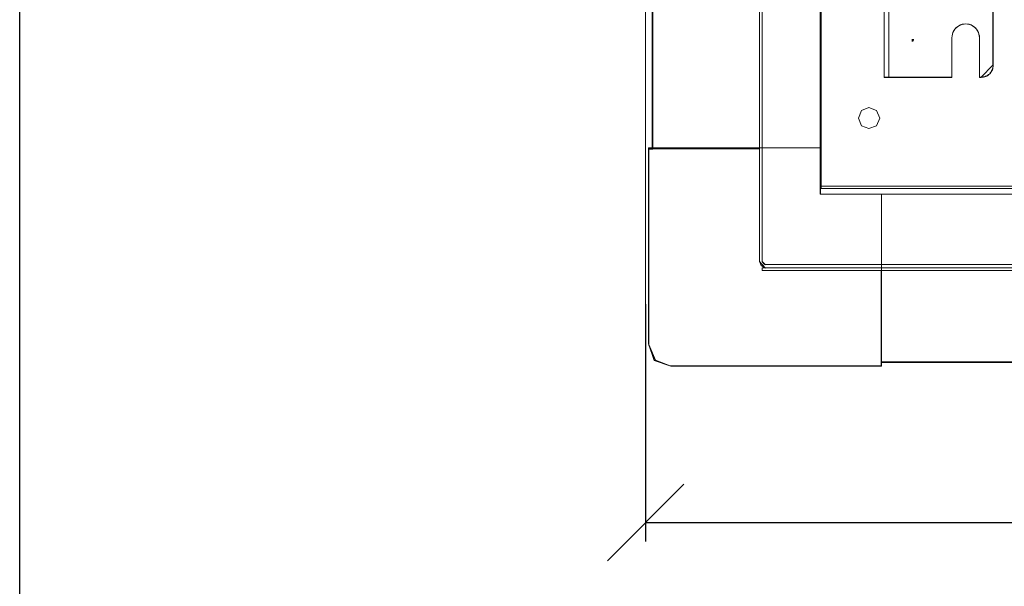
# Model space of a CAD drawing. Header units: millimetres. Extents: x -1290 to 1795, y -4192 to -1311.
# Tile 990 of 1056: x 1365 to 1429, y -2001 to -1964. Entities that reach past the tile are written whole.
import ezdxf

# ---------------------------------------------------------------- set-up
doc = ezdxf.new("R2010")
doc.units = ezdxf.units.MM
doc.linetypes.add('REDNIA', pattern=[0])
doc.layers.add('$EL_istn', color=7, linetype='Continuous', lineweight=15)
doc.layers.add('Aparatura', color=7, linetype='Continuous', lineweight=13)
doc.layers.add('51', color=7, linetype='Continuous')
doc.styles.get("Standard").update_dxf_attribs({"font": 'ARIALN.TTF', "width": 0.8})
doc.dimstyles.new('100', dxfattribs={"dimtxt": 15, "dimasz": 10, "dimexe": 1.25, "dimexo": 0.625, "dimtad": 1, "dimdec": 0, "dimtxsty": 'Standard', "dimblk": 'OBLIQUE', "dimcen": 2.5, "dimadec": 0, "dimazin": 0, "dimtfac": 1, "dimtdec": 0, "dimtmove": 0, "dimatfit": 3, "dimldrblk": 'NONE', "dimfxl": 1, "dimarcsym": 0})

# ---------------------------------------------------------------- blocks, each defined once
blk = doc.blocks.new('*U182')
at = {"layer": '51', "color": 254}
for points in [[(86.15357, -949.303258), (86.839261, -949.303258), (86.15357, -949.303258)], [(86.370198, -949.024958), (86.370198, -949.831131), (86.370198, -949.024958)]]:
    blk.add_lwpolyline(points, close=True, dxfattribs=at)
blk = doc.blocks.new('_Oblique')
at = {"color": 0, "linetype": 'ByBlock', "lineweight": -2}
blk.add_line((-0.5, -0.5), (0.5, 0.5), dxfattribs=at)
blk = doc.blocks.new('*D185')
at = {"layer": '$EL_istn', "color": 0, "linetype": 'Continuous', "lineweight": -2, "ltscale": 0.1}
for p, q in [((1539.093, -1979.563), (1539.093, -1998.163)), ((1405.514, -1982.616), (1405.514, -1998.163)), ((1405.514, -1996.913), (1539.093, -1996.913))]:
    blk.add_line(p, q, dxfattribs=at)
at = {"layer": 'Defpoints', "color": 0}
for p in [(1539.093, -1978.938), (1405.514, -1981.991), (1539.093, -1996.913)]:
    blk.add_point(p, dxfattribs=at)
at = {"layer": '$EL_istn', "color": 0, "linetype": 'ByBlock', "lineweight": -2, "xscale": 5, "yscale": 5, "zscale": 5, "rotation": 180}
blk.add_blockref('_Oblique', (1405.514, -1996.913), dxfattribs=at)
at = {"layer": '$EL_istn', "color": 0, "linetype": 'ByBlock', "lineweight": -2, "xscale": 5, "yscale": 5, "zscale": 5}
blk.add_blockref('_Oblique', (1539.093, -1996.913), dxfattribs=at)
at = {"layer": '$EL_istn', "color": 0, "lineweight": 5, "insert": (1472.303, -1992.203), "char_height": 8, "attachment_point": 5}
blk.add_mtext('668', dxfattribs=at)
blk = doc.blocks.new('_None')

msp = doc.modelspace()

# ---------------------------------------------------------------- linework, layer by layer
at = {"layer": 'Aparatura', "color": 7, "lineweight": 13}
for points in [[(1412.979, -1771.165), (1412.979, -1979.846), (1412.979, -1771.165)], [(1413.146, -1771.165), (1413.146, -1979.846), (1413.146, -1771.165)], [(1527.751, -1975.057), (1527.751, -1775.714), (1417.02, -1775.714), (1417.02, -1975.057), (1526.665, -1975.057), (1526.777, -1975.057), (1527.751, -1975.057)], [(1416.973, -1972.389), (1416.973, -1778.442), (1407.174, -1778.442), (1405.951, -1778.442), (1405.951, -1972.389), (1407.174, -1972.389), (1416.973, -1972.389)], [(1416.973, -1972.389), (1416.973, -1778.442), (1407.174, -1778.442), (1405.951, -1778.442), (1405.951, -1972.389), (1407.174, -1972.389), (1416.973, -1972.389)], [(1405.985, -1778.532), (1405.985, -1972.48), (1405.985, -1778.532)], [(1527.873, -1875.478), (1416.956, -1875.478), (1416.956, -1975.433), (1527.873, -1975.433), (1527.873, -1875.478)], [(1421.127, -1962.985), (1421.127, -1967.184), (1421.127, -1962.985)], [(1421.448, -1967.182), (1421.448, -1962.985), (1421.127, -1962.985), (1421.127, -1967.182), (1421.127, -1967.795), (1421.448, -1967.795), (1421.448, -1967.182)], [(1421.441, -1967.176), (1421.441, -1962.992), (1421.135, -1962.992), (1421.135, -1967.176), (1421.135, -1967.788), (1421.441, -1967.788), (1421.441, -1967.176)], [(1421.433, -1962.985), (1421.433, -1967.184), (1421.433, -1962.985)], [(1428.26, -1966.989), (1428.26, -1962.985), (1428.26, -1966.989)], [(1425.563, -1967.795), (1425.563, -1965.181), (1425.563, -1967.795)], [(1427.37, -1967.795), (1427.37, -1965.181), (1427.37, -1967.795)], [(1421.127, -1967.795), (1421.127, -1967.169), (1421.127, -1967.795)], [(1421.433, -1967.169), (1421.433, -1967.795), (1421.433, -1967.169)], [(1427.468, -1967.795), (1427.553, -1967.781), (1427.624, -1967.767), (1427.709, -1967.753), (1427.779, -1967.724), (1427.85, -1967.696), (1427.921, -1967.654), (1427.978, -1967.597), (1428.049, -1967.555), (1428.091, -1967.498), (1428.148, -1967.427), (1428.176, -1967.356), (1428.219, -1967.286), (1428.247, -1967.215), (1428.261, -1967.144), (1428.275, -1967.059), (1428.275, -1966.974), (1427.468, -1967.795)], [(1421.127, -1967.78), (1421.448, -1967.78), (1421.127, -1967.78)], [(1421.433, -1967.78), (1421.545, -1967.78), (1421.433, -1967.78)], [(1421.53, -1967.78), (1425.578, -1967.78), (1421.53, -1967.78)], [(1427.37, -1967.78), (1427.483, -1967.78), (1427.37, -1967.78)], [(1420.843, -1970.448), (1420.643, -1969.948), (1420.143, -1969.748), (1419.643, -1969.948), (1419.456, -1970.448), (1419.643, -1970.948), (1420.143, -1971.135), (1420.643, -1970.948), (1420.843, -1970.448)], [(1420.643, -1969.948), (1420.843, -1970.448), (1420.643, -1970.948), (1420.143, -1971.135), (1419.643, -1970.948), (1419.456, -1970.448), (1419.643, -1969.948), (1420.143, -1969.748), (1420.643, -1969.948)], [(1420.962, -1985.218), (1420.962, -1975.419), (1416.973, -1975.419), (1416.973, -1972.388), (1407.174, -1972.388), (1405.951, -1972.388), (1405.714, -1972.388), (1405.714, -1985.218), (1406.076, -1986.316), (1407.174, -1986.678), (1420.962, -1986.678), (1420.962, -1986.442), (1420.962, -1985.343), (1420.962, -1985.218)], [(1420.962, -1985.218), (1420.962, -1975.419), (1416.973, -1975.419), (1416.973, -1972.388), (1407.174, -1972.388), (1405.951, -1972.388), (1405.714, -1972.388), (1405.714, -1985.218), (1406.076, -1986.316), (1407.174, -1986.678), (1420.962, -1986.678), (1420.962, -1986.442), (1420.962, -1985.343), (1420.962, -1985.218)], [(1407.127, -1972.464), (1405.721, -1972.464), (1407.127, -1972.464)], [(1405.721, -1985.337), (1405.721, -1972.464), (1405.721, -1985.337)], [(1412.994, -1972.464), (1407.112, -1972.464), (1412.994, -1972.464)], [(1523.867, -1975.419), (1420.961, -1975.419), (1420.961, -1985.218), (1420.961, -1985.343), (1420.961, -1986.442), (1523.867, -1986.442), (1523.867, -1985.343), (1523.867, -1985.218), (1523.867, -1975.419)], [(1523.867, -1975.419), (1420.961, -1975.419), (1420.961, -1985.218), (1420.961, -1985.343), (1420.961, -1986.442), (1523.867, -1986.442), (1523.867, -1985.343), (1523.867, -1985.218), (1523.867, -1975.419)], [(1412.979, -1979.832), (1413.095, -1980.105), (1413.37, -1980.263), (1412.979, -1979.832)], [(1413.146, -1979.832), (1413.25, -1979.995), (1413.37, -1980.055), (1413.146, -1979.832)], [(1416.999, -1980.04), (1413.355, -1980.04), (1416.999, -1980.04)], [(1416.984, -1980.04), (1528.693, -1980.04), (1416.984, -1980.04)], [(1413.146, -1980.249), (1413.146, -1980.43), (1413.146, -1980.249)], [(1413.146, -1980.249), (1531.683, -1980.249), (1413.146, -1980.249)], [(1413.146, -1980.415), (1531.683, -1980.415), (1413.146, -1980.415)], [(1416.192, -1980.249), (1413.355, -1980.249), (1416.192, -1980.249)], [(1413.786, -1980.415), (1414.176, -1980.415), (1413.786, -1980.415)], [(1414.161, -1980.415), (1415.4, -1980.415), (1414.161, -1980.415)], [(1420.933, -1980.415), (1420.933, -1985.337), (1420.933, -1980.415)], [(1420.933, -1985.266), (1420.933, -1986.671), (1420.933, -1985.266)], [(1420.933, -1986.392), (1523.896, -1986.392), (1420.933, -1986.392)], [(1420.947, -1986.656), (1407.112, -1986.656), (1420.947, -1986.656)]]:
    msp.add_lwpolyline(points, close=True, dxfattribs=at)
for points in [[(1405.514, -1975.433), (1405.514, -1775.523)], [(1416.973, -1775.537), (1416.973, -1975.419)], [(1417.02, -1975.057), (1417.02, -1775.714)], [(1538.843, -1778.533), (1538.843, -1972.479), (1539.108, -1972.479), (1539.108, -1985.281), (1538.732, -1986.296), (1537.717, -1986.671), (1523.894, -1986.671), (1523.894, -1986.407), (1420.934, -1986.407), (1420.934, -1986.671), (1407.112, -1986.671), (1406.152, -1986.296), (1405.721, -1985.281), (1405.721, -1972.479), (1405.985, -1972.479), (1405.985, -1972.479), (1405.985, -1778.533)], [(1538.843, -1778.533), (1538.843, -1972.479), (1539.108, -1972.479), (1539.108, -1985.281), (1538.732, -1986.296), (1537.717, -1986.671), (1523.894, -1986.671), (1523.894, -1986.407), (1420.934, -1986.407), (1420.934, -1986.671), (1407.112, -1986.671), (1406.152, -1986.296), (1405.721, -1985.281), (1405.721, -1972.479), (1405.985, -1972.479), (1405.985, -1972.479), (1405.985, -1778.533)], [(1538.836, -1778.539), (1538.836, -1972.472), (1539.1, -1972.472), (1539.1, -1985.274), (1538.725, -1986.289), (1537.71, -1986.664), (1523.889, -1986.664), (1523.889, -1986.4), (1420.94, -1986.4), (1420.94, -1986.664), (1407.119, -1986.664), (1406.159, -1986.289), (1405.728, -1985.274), (1405.728, -1972.472), (1405.993, -1972.472), (1405.993, -1972.472), (1405.993, -1778.539)], [(1405.951, -1778.442), (1405.951, -1972.389)], [(1421.433, -1962.999), (1421.433, -1967.183), (1421.433, -1967.795), (1421.531, -1967.795), (1425.572, -1967.795), (1425.572, -1965.196), (1425.585, -1965.071), (1425.613, -1964.959), (1425.641, -1964.848), (1425.697, -1964.737), (1425.767, -1964.64), (1425.836, -1964.556), (1425.934, -1964.487), (1426.031, -1964.417), (1426.129, -1964.362), (1426.24, -1964.32), (1426.366, -1964.306), (1426.477, -1964.292), (1426.589, -1964.306), (1426.714, -1964.32), (1426.826, -1964.362), (1426.923, -1964.417), (1427.021, -1964.487), (1427.118, -1964.556), (1427.188, -1964.64), (1427.257, -1964.737), (1427.313, -1964.848), (1427.341, -1964.959), (1427.369, -1965.071), (1427.383, -1965.196), (1427.383, -1967.795), (1427.48, -1967.795), (1427.564, -1967.781), (1427.634, -1967.767), (1427.717, -1967.753), (1427.787, -1967.726), (1427.857, -1967.698), (1427.926, -1967.656), (1427.982, -1967.601), (1428.052, -1967.559), (1428.093, -1967.503), (1428.149, -1967.434), (1428.177, -1967.364), (1428.219, -1967.295), (1428.247, -1967.225), (1428.261, -1967.156), (1428.275, -1967.072), (1428.275, -1966.989), (1428.275, -1962.999)], [(1421.433, -1962.999), (1421.433, -1967.183), (1421.433, -1967.795), (1421.531, -1967.795), (1425.572, -1967.795), (1425.572, -1965.196), (1425.585, -1965.071), (1425.613, -1964.959), (1425.641, -1964.848), (1425.697, -1964.737), (1425.767, -1964.64), (1425.836, -1964.556), (1425.934, -1964.487), (1426.031, -1964.417), (1426.129, -1964.362), (1426.24, -1964.32), (1426.366, -1964.306), (1426.477, -1964.292), (1426.589, -1964.306), (1426.714, -1964.32), (1426.826, -1964.362), (1426.923, -1964.417), (1427.021, -1964.487), (1427.118, -1964.556), (1427.188, -1964.64), (1427.257, -1964.737), (1427.313, -1964.848), (1427.341, -1964.959), (1427.369, -1965.071), (1427.383, -1965.196), (1427.383, -1967.795), (1427.48, -1967.795), (1427.564, -1967.781), (1427.634, -1967.767), (1427.717, -1967.753), (1427.787, -1967.726), (1427.857, -1967.698), (1427.926, -1967.656), (1427.982, -1967.601), (1428.052, -1967.559), (1428.093, -1967.503), (1428.149, -1967.434), (1428.177, -1967.364), (1428.219, -1967.295), (1428.247, -1967.225), (1428.261, -1967.156), (1428.275, -1967.072), (1428.275, -1966.989), (1428.275, -1962.999)], [(1421.44, -1962.992), (1421.44, -1967.176), (1421.44, -1967.788), (1421.538, -1967.788), (1425.57, -1967.788), (1425.57, -1965.189), (1425.584, -1965.064), (1425.612, -1964.952), (1425.64, -1964.841), (1425.695, -1964.73), (1425.765, -1964.633), (1425.834, -1964.549), (1425.932, -1964.48), (1426.029, -1964.41), (1426.126, -1964.355), (1426.238, -1964.313), (1426.363, -1964.299), (1426.474, -1964.285), (1426.585, -1964.299), (1426.71, -1964.313), (1426.822, -1964.355), (1426.919, -1964.41), (1427.016, -1964.48), (1427.114, -1964.549), (1427.183, -1964.633), (1427.253, -1964.73), (1427.308, -1964.841), (1427.336, -1964.952), (1427.364, -1965.064), (1427.378, -1965.189), (1427.378, -1967.788), (1427.475, -1967.788), (1427.559, -1967.774), (1427.628, -1967.76), (1427.712, -1967.746), (1427.781, -1967.718), (1427.851, -1967.691), (1427.92, -1967.649), (1427.976, -1967.593), (1428.045, -1967.552), (1428.087, -1967.496), (1428.143, -1967.427), (1428.171, -1967.357), (1428.212, -1967.288), (1428.24, -1967.218), (1428.254, -1967.149), (1428.268, -1967.065), (1428.268, -1966.982), (1428.268, -1962.992)], [(1421.44, -1962.992), (1421.44, -1967.176), (1421.44, -1967.788), (1421.538, -1967.788), (1425.57, -1967.788), (1425.57, -1965.189), (1425.584, -1965.064), (1425.612, -1964.952), (1425.64, -1964.841), (1425.695, -1964.73), (1425.765, -1964.633), (1425.834, -1964.549), (1425.932, -1964.48), (1426.029, -1964.41), (1426.126, -1964.355), (1426.238, -1964.313), (1426.363, -1964.299), (1426.474, -1964.285), (1426.585, -1964.299), (1426.71, -1964.313), (1426.822, -1964.355), (1426.919, -1964.41), (1427.016, -1964.48), (1427.114, -1964.549), (1427.183, -1964.633), (1427.253, -1964.73), (1427.308, -1964.841), (1427.336, -1964.952), (1427.364, -1965.064), (1427.378, -1965.189), (1427.378, -1967.788), (1427.475, -1967.788), (1427.559, -1967.774), (1427.628, -1967.76), (1427.712, -1967.746), (1427.781, -1967.718), (1427.851, -1967.691), (1427.92, -1967.649), (1427.976, -1967.593), (1428.045, -1967.552), (1428.087, -1967.496), (1428.143, -1967.427), (1428.171, -1967.357), (1428.212, -1967.288), (1428.24, -1967.218), (1428.254, -1967.149), (1428.268, -1967.065), (1428.268, -1966.982), (1428.268, -1962.992)], [(1405.514, -1985.343), (1405.514, -1972.388)], [(1407.174, -1972.388), (1405.714, -1972.388)], [(1416.973, -1972.388), (1407.174, -1972.388)], [(1527.751, -1974.894), (1417.02, -1974.894)], [(1527.873, -1975.433), (1416.956, -1975.433)], [(1416.973, -1975.419), (1527.856, -1975.419)], [(1420.961, -1975.419), (1420.961, -1985.343)], [(1405.714, -1985.218), (1406.076, -1986.316), (1407.174, -1986.678)], [(1420.961, -1985.218), (1420.961, -1986.678)], [(1420.961, -1986.441), (1523.867, -1986.441)], [(1420.962, -1986.678), (1407.174, -1986.678)]]:
    msp.add_lwpolyline(points, dxfattribs=at)
at = {"layer": 'Defpoints', "color": 6, "linetype": 'REDNIA'}
msp.add_lwpolyline([(1364.543, -1733.617), (1764.543, -1733.617), (1764.543, -2015.617), (1364.543, -2015.617)], close=True, dxfattribs=at)

# ---------------------------------------------------------------- block references
at = {"layer": 'Aparatura', "color": 7, "lineweight": 13, "xscale": 0.2, "yscale": 0.2, "zscale": 0.2}
msp.add_blockref('*U182', (1405.714, -1775.478), dxfattribs=at)

# ---------------------------------------------------------------- dimensions: what is measured, and where the dimension line sits
at = {"layer": '$EL_istn', "linetype": 'Continuous', "lineweight": 5, "ltscale": 0.1}
dim = msp.add_linear_dim(base=(1539.093, -1996.913), p1=(1405.514, -1981.991), p2=(1539.093, -1978.938), dimstyle='100', override={"dimtxt": 8, "dimasz": 5, "dimlfac": 5, "dimfxl": 35, "dimfxlon": 0}, dxfattribs=at)
dim.commit()
dim.dimension.update_dxf_attribs({"geometry": '*D185', "text_midpoint": (1472.303, -1992.203)})

doc.saveas('drawing.dxf')
